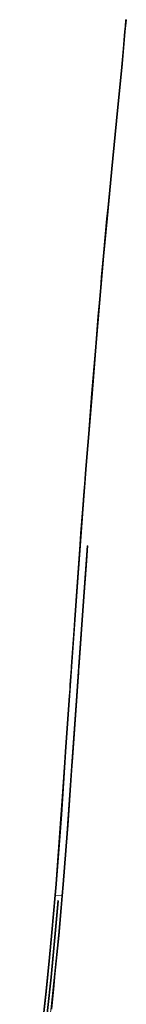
# Model space of a CAD drawing. Extents: x 150256 to 156914, y 461459 to 469481.
# Tile 731 of 731: x 155056 to 155129, y 468806 to 469481. Entities that reach past the tile are written whole.
import ezdxf

# ---------------------------------------------------------------- set-up
doc = ezdxf.new("R2010")
doc.units = 0
doc.header["$LTSCALE"] = 0.75
doc.layers.add('B-RO-VH-VERHARDING_ASFALT-GV', color=251, linetype='CONTINUOUS', lineweight=18)
doc.layers.add('B-RO-VH-VERHARDING_BETON-GV', color=251, linetype='CONTINUOUS', lineweight=18)

msp = doc.modelspace()

# ---------------------------------------------------------------- linework, layer by layer
at = {"layer": 'B-RO-VH-VERHARDING_ASFALT-GV'}
for points in [[(155077.312, 468802.161), (155082.469, 468853.277), (155084.852, 468880.173), (155084.858, 468880.241), (155084.861, 468880.282), (155080.441, 468880.653), (155078.135, 468855.134), (155076.535, 468837.926), (155074.262, 468814.722), (155071.535, 468789.853), (155067.492, 468756.15), (155064.708, 468735.481), (155055.827, 468672.64), (155055.824, 468672.616), (155060.016, 468672.021), (155060.02, 468672.051), (155063.914, 468699.657), (155068.29, 468730.728), (155070.031, 468743.293), (155071.928, 468756.979)], [(155082.103, 468876.993), (155082.499, 468876.957), (155080.474, 468854.32), (155077.639, 468824.535), (155075.207, 468801.505), (155072.388, 468776.599), (155069.842, 468756.342), (155066.415, 468730.868), (155058.519, 468674.833), (155058.14, 468674.886), (155066.005, 468730.923), (155069.466, 468756.405), (155071.989, 468776.626), (155074.803, 468801.542), (155077.228, 468824.561), (155080.062, 468854.387)]]:
    msp.add_lwpolyline(points, close=True, dxfattribs=at)
at = {"layer": 'B-RO-VH-VERHARDING_BETON-GV'}
for points in [[(155071.535, 468789.853), (155074.262, 468814.722), (155076.535, 468837.926), (155078.135, 468855.134), (155080.441, 468880.653), (155080.444, 468880.694), (155081.087, 468888.368), (155081.097, 468888.493), (155084.727, 468936.142), (155087.664, 468979.073), (155090.407, 469017.81), (155091.77, 469037.644), (155095.893, 469095.633), (155099.468, 469145.619), (155101.609, 469172.901), (155102.893, 469189.328), (155103.541, 469197.206), (155105.807, 469225.029), (155108.732, 469260), (155110.951, 469287.029), (155113.699, 469319.125), (155116.192, 469345.186), (155118.452, 469369.225), (155119.42, 469379.076), (155122.735, 469412.116), (155124.993, 469435.265), (155126.253, 469448.752), (155127.523, 469462.228), (155128.486, 469473.399), (155129.194, 469481.448), (155128.672, 469481.492), (155128.667, 469481.435), (155128.267, 469476.771), (155128.002, 469473.447), (155126.973, 469461.496), (155125.783, 469448.847), (155124.517, 469435.296), (155122.222, 469412.193), (155119.624, 469386.198), (155118.915, 469379.052), (155117.976, 469369.36), (155116.428, 469352.675), (155115.658, 469344.829), (155113.235, 469319.199), (155111.932, 469304.855), (155111.362, 469297.408), (155110.483, 469287.132), (155109.691, 469277.726), (155108.191, 469259.856), (155107.681, 469254.073), (155105.295, 469225.035), (155103.054, 469197.206), (155102.399, 469189.329), (155101.142, 469173.017), (155101.133, 469172.914), (155100.598, 469166.559), (155100.569, 469165.752), (155099.919, 469157.967), (155098.966, 469145.761), (155097.749, 469128.878), (155097.201, 469121.324), (155097.2, 469121.308), (155095.412, 469095.686), (155093.571, 469069.606), (155093.033, 469062.439), (155091.301, 469037.669), (155091.193, 469036.315), (155090.414, 469025.196), (155090.217, 469022.517), (155090.019, 469019.612), (155089.885, 469017.84), (155087.174, 468979.182), (155086.661, 468971.745), (155085.094, 468948.358), (155084.234, 468936.197), (155080.611, 468888.492), (155080.601, 468888.358), (155079.969, 468880.697), (155077.653, 468855.245), (155076.02, 468837.943), (155073.798, 468814.789), (155071.097, 468789.941)], [(155077.846, 468802.512), (155079.5, 468818.658), (155080.088, 468824.396), (155080.728, 468831.308), (155082.926, 468853.175), (155085.344, 468880.196), (155085.949, 468888.082), (155088.657, 468922.988), (155089.087, 468928.854), (155091.767, 468966.598), (155092.381, 468975.124), (155092.394, 468975.315), (155095.331, 469017.377), (155095.608, 469020.763), (155096.28, 469030.286), (155096.518, 469033.23), (155096.629, 469035.451), (155096.77, 469037.31), (155099.963, 469082.532), (155101.915, 469110.106), (155102.453, 469117.176), (155102.676, 469120.421), (155102.187, 469120.459), (155099.455, 469082.603), (155096.221, 469037.341), (155096.221, 469037.334), (155094.841, 469017.502), (155094.836, 469017.43), (155091.904, 468975.937), (155088.173, 468923.168), (155085.447, 468888.129), (155084.861, 468880.282), (155084.858, 468880.241), (155084.852, 468880.173), (155082.469, 468853.277), (155077.312, 468802.161)]]:
    msp.add_lwpolyline(points, dxfattribs=at)
msp.add_lwpolyline([(155066.415, 468730.868), (155069.842, 468756.342), (155072.388, 468776.599), (155075.207, 468801.505), (155077.639, 468824.535), (155080.474, 468854.32), (155082.499, 468876.957), (155082.103, 468876.993), (155080.062, 468854.387), (155077.228, 468824.561), (155074.803, 468801.542), (155071.989, 468776.626), (155069.466, 468756.405), (155066.005, 468730.923), (155058.14, 468674.886), (155058.519, 468674.833)], close=True, dxfattribs=at)

doc.saveas('drawing.dxf')
